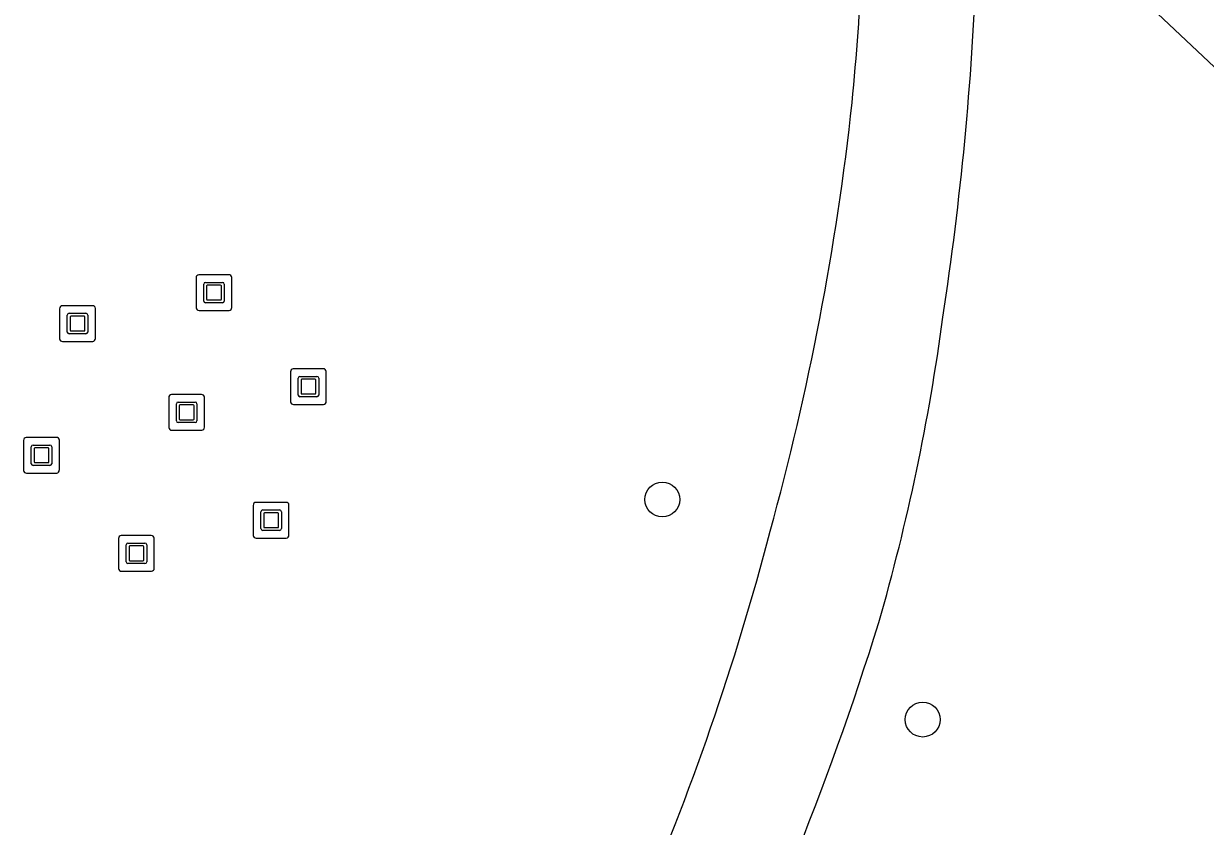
# Model space of a CAD drawing. Extents: x 161402 to 161933, y 381650 to 382313.
# Drawn here: x 161717.79 to 161750.87, y 381925.85 to 381948.33 of the extents above; entities that cross this region are included whole.
import ezdxf

# ---------------------------------------------------------------- set-up
doc = ezdxf.new("R2010")
doc.units = 0
for name, color, linetype in [('IMGEO_Boom', 7, 'Continuous'), ('IMGEO_Groenvoorziening', 7, 'Continuous'), ('IMGEO_Kunstobject', 7, 'Continuous'), ('IMGEO_Voetpad_gesloten', 7, 'Continuous')]:
    doc.layers.add(name, color=color, linetype=linetype)

msp = doc.modelspace()

# ---------------------------------------------------------------- linework, layer by layer
at = {"layer": 'IMGEO_Boom'}
for centre in [(161735.669, 381935.003), (161742.96, 381928.84)]:
    msp.add_circle(centre, 0.489, dxfattribs=at)
at = {"layer": 'IMGEO_Groenvoorziening'}
msp.add_lwpolyline([(161744.47, 381949.999), (161748.594, 381949.514), (161762.216, 381936.676), (161761.561, 381932.294)], dxfattribs=at)
at = {"layer": 'IMGEO_Kunstobject'}
for p, q in [((161723.534, 381941.298), (161722.693, 381941.298)), ((161723.534, 381941.298), (161722.693, 381941.298)), ((161722.618, 381941.214), (161722.618, 381940.373)), ((161722.618, 381941.214), (161722.618, 381940.373)), ((161722.832, 381940.562), (161722.832, 381941.036)), ((161722.882, 381941.086), (161723.356, 381941.086)), ((161722.912, 381940.986), (161722.912, 381940.612)), ((161723.306, 381941.006), (161722.932, 381941.006)), ((161723.326, 381940.612), (161723.326, 381940.986)), ((161723.406, 381941.036), (161723.406, 381940.562)), ((161723.618, 381940.382), (161723.618, 381941.223)), ((161723.618, 381940.382), (161723.618, 381941.223)), ((161722.932, 381940.592), (161723.306, 381940.592)), ((161718.798, 381940.347), (161718.798, 381939.506)), ((161718.798, 381940.347), (161718.798, 381939.506)), ((161719.714, 381940.431), (161718.873, 381940.431)), ((161719.714, 381940.431), (161718.873, 381940.431)), ((161719.798, 381939.515), (161719.798, 381940.356)), ((161719.798, 381939.515), (161719.798, 381940.356)), ((161722.702, 381940.298), (161723.543, 381940.298)), ((161722.702, 381940.298), (161723.543, 381940.298)), ((161723.356, 381940.512), (161722.882, 381940.512)), ((161719.012, 381939.695), (161719.012, 381940.169)), ((161719.062, 381940.219), (161719.536, 381940.219)), ((161719.092, 381940.119), (161719.092, 381939.745)), ((161719.486, 381940.139), (161719.112, 381940.139)), ((161719.506, 381939.745), (161719.506, 381940.119)), ((161719.586, 381940.169), (161719.586, 381939.695)), ((161719.536, 381939.645), (161719.062, 381939.645)), ((161719.112, 381939.725), (161719.486, 381939.725)), ((161718.882, 381939.431), (161719.723, 381939.431)), ((161718.882, 381939.431), (161719.723, 381939.431)), ((161726.178, 381938.665), (161725.337, 381938.665)), ((161726.178, 381938.665), (161725.337, 381938.665)), ((161725.262, 381938.581), (161725.262, 381937.74)), ((161725.262, 381938.581), (161725.262, 381937.74)), ((161725.476, 381937.929), (161725.476, 381938.403)), ((161725.526, 381938.453), (161726, 381938.453)), ((161725.556, 381938.353), (161725.556, 381937.979)), ((161725.95, 381938.373), (161725.576, 381938.373)), ((161725.97, 381937.979), (161725.97, 381938.353)), ((161726.05, 381938.403), (161726.05, 381937.929)), ((161726.262, 381937.749), (161726.262, 381938.59)), ((161726.262, 381937.749), (161726.262, 381938.59)), ((161725.576, 381937.959), (161725.95, 381937.959)), ((161721.853, 381937.859), (161721.853, 381937.018)), ((161721.853, 381937.859), (161721.853, 381937.018)), ((161722.769, 381937.943), (161721.928, 381937.943)), ((161722.769, 381937.943), (161721.928, 381937.943)), ((161722.067, 381937.207), (161722.067, 381937.681)), ((161722.117, 381937.731), (161722.591, 381937.731)), ((161722.147, 381937.631), (161722.147, 381937.257)), ((161722.541, 381937.651), (161722.167, 381937.651)), ((161722.561, 381937.257), (161722.561, 381937.631)), ((161722.641, 381937.681), (161722.641, 381937.207)), ((161722.853, 381937.027), (161722.853, 381937.868)), ((161722.853, 381937.027), (161722.853, 381937.868)), ((161725.346, 381937.665), (161726.187, 381937.665)), ((161725.346, 381937.665), (161726.187, 381937.665)), ((161726, 381937.879), (161725.526, 381937.879)), ((161722.591, 381937.157), (161722.117, 381937.157)), ((161722.167, 381937.237), (161722.541, 381937.237)), ((161717.79, 381936.658), (161717.79, 381935.817)), ((161717.79, 381936.658), (161717.79, 381935.817)), ((161718.706, 381936.742), (161717.865, 381936.742)), ((161718.706, 381936.742), (161717.865, 381936.742)), ((161718.79, 381935.826), (161718.79, 381936.667)), ((161718.79, 381935.826), (161718.79, 381936.667)), ((161721.937, 381936.943), (161722.778, 381936.943)), ((161721.937, 381936.943), (161722.778, 381936.943)), ((161718.004, 381936.006), (161718.004, 381936.48)), ((161718.054, 381936.53), (161718.528, 381936.53)), ((161718.084, 381936.43), (161718.084, 381936.056)), ((161718.478, 381936.45), (161718.104, 381936.45)), ((161718.498, 381936.056), (161718.498, 381936.43)), ((161718.578, 381936.48), (161718.578, 381936.006)), ((161718.104, 381936.036), (161718.478, 381936.036)), ((161717.874, 381935.742), (161718.715, 381935.742)), ((161717.874, 381935.742), (161718.715, 381935.742)), ((161718.528, 381935.956), (161718.054, 381935.956)), ((161724.219, 381934.839), (161724.219, 381933.998)), ((161724.219, 381934.839), (161724.219, 381933.998)), ((161725.135, 381934.923), (161724.294, 381934.923)), ((161725.135, 381934.923), (161724.294, 381934.923)), ((161724.433, 381934.187), (161724.433, 381934.661)), ((161724.483, 381934.711), (161724.957, 381934.711)), ((161725.007, 381934.661), (161725.007, 381934.187)), ((161725.219, 381934.007), (161725.219, 381934.848)), ((161725.219, 381934.007), (161725.219, 381934.848)), ((161724.513, 381934.611), (161724.513, 381934.237)), ((161724.907, 381934.631), (161724.533, 381934.631)), ((161724.927, 381934.237), (161724.927, 381934.611)), ((161721.363, 381933.994), (161720.522, 381933.994)), ((161721.363, 381933.994), (161720.522, 381933.994)), ((161724.957, 381934.137), (161724.483, 381934.137)), ((161724.533, 381934.217), (161724.907, 381934.217)), ((161720.447, 381933.91), (161720.447, 381933.069)), ((161720.447, 381933.91), (161720.447, 381933.069)), ((161720.661, 381933.258), (161720.661, 381933.732)), ((161720.711, 381933.782), (161721.185, 381933.782)), ((161720.741, 381933.682), (161720.741, 381933.308)), ((161721.135, 381933.702), (161720.761, 381933.702)), ((161721.155, 381933.308), (161721.155, 381933.682)), ((161721.235, 381933.732), (161721.235, 381933.258)), ((161721.447, 381933.078), (161721.447, 381933.919)), ((161721.447, 381933.078), (161721.447, 381933.919)), ((161724.303, 381933.923), (161725.144, 381933.923)), ((161724.303, 381933.923), (161725.144, 381933.923)), ((161720.531, 381932.994), (161721.372, 381932.994)), ((161720.531, 381932.994), (161721.372, 381932.994)), ((161721.185, 381933.208), (161720.711, 381933.208)), ((161720.761, 381933.288), (161721.135, 381933.288))]:
    msp.add_line(p, q, dxfattribs=at)
for centre, radius, start, end in [((161722.696, 381941.22), 0.0779, 92.4484, 184.2845), ((161722.696, 381941.22), 0.0779, 92.4484, 184.2845), ((161723.54, 381941.22), 0.0779, 2.4484, 94.2845), ((161723.54, 381941.22), 0.0779, 2.4484, 94.2845), ((161722.882, 381941.036), 0.05, 90, 180), ((161722.932, 381940.986), 0.02, 90, 180), ((161723.306, 381940.986), 0.02, 360, 90), ((161723.356, 381941.036), 0.05, 360, 90), ((161722.932, 381940.612), 0.02, 180, 270), ((161723.306, 381940.612), 0.02, 270, 0), ((161718.876, 381940.353), 0.0779, 92.4484, 184.2845), ((161718.876, 381940.353), 0.0779, 92.4484, 184.2845), ((161719.72, 381940.353), 0.0779, 2.4484, 94.2845), ((161719.72, 381940.353), 0.0779, 2.4484, 94.2845), ((161722.696, 381940.376), 0.0779, 182.4484, 274.2845), ((161722.696, 381940.376), 0.0779, 182.4484, 274.2845), ((161722.882, 381940.562), 0.05, 180, 270), ((161723.356, 381940.562), 0.05, 270, 0), ((161723.54, 381940.376), 0.0779, 272.4484, 4.2845), ((161723.54, 381940.376), 0.0779, 272.4484, 4.2845), ((161719.062, 381940.169), 0.05, 90, 180), ((161719.112, 381940.119), 0.02, 90, 180), ((161719.486, 381940.119), 0.02, 360, 90), ((161719.536, 381940.169), 0.05, 360, 90), ((161719.062, 381939.695), 0.05, 180, 270), ((161719.112, 381939.745), 0.02, 180, 270), ((161719.486, 381939.745), 0.02, 270, 0), ((161719.536, 381939.695), 0.05, 270, 0), ((161718.876, 381939.509), 0.0779, 182.4484, 274.2845), ((161718.876, 381939.509), 0.0779, 182.4484, 274.2845), ((161719.72, 381939.509), 0.0779, 272.4484, 4.2845), ((161719.72, 381939.509), 0.0779, 272.4484, 4.2845), ((161725.34, 381938.587), 0.0779, 92.4484, 184.2845), ((161725.34, 381938.587), 0.0779, 92.4484, 184.2845), ((161726.184, 381938.587), 0.0779, 2.4484, 94.2845), ((161726.184, 381938.587), 0.0779, 2.4484, 94.2845), ((161725.526, 381938.403), 0.05, 90, 180), ((161725.576, 381938.353), 0.02, 90, 180), ((161725.95, 381938.353), 0.02, 360, 90), ((161726, 381938.403), 0.05, 360, 90), ((161725.576, 381937.979), 0.02, 180, 270), ((161725.95, 381937.979), 0.02, 270, 0), ((161721.931, 381937.865), 0.0779, 92.4484, 184.2845), ((161721.931, 381937.865), 0.0779, 92.4484, 184.2845), ((161722.117, 381937.681), 0.05, 90, 180), ((161722.167, 381937.631), 0.02, 90, 180), ((161722.541, 381937.631), 0.02, 360, 90), ((161722.591, 381937.681), 0.05, 360, 90), ((161722.775, 381937.865), 0.0779, 2.4484, 94.2845), ((161722.775, 381937.865), 0.0779, 2.4484, 94.2845), ((161725.34, 381937.743), 0.0779, 182.4484, 274.2845), ((161725.34, 381937.743), 0.0779, 182.4484, 274.2845), ((161725.526, 381937.929), 0.05, 180, 270), ((161726, 381937.929), 0.05, 270, 0), ((161726.184, 381937.743), 0.0779, 272.4484, 4.2845), ((161726.184, 381937.743), 0.0779, 272.4484, 4.2845), ((161721.931, 381937.021), 0.0779, 182.4484, 274.2845), ((161721.931, 381937.021), 0.0779, 182.4484, 274.2845), ((161722.117, 381937.207), 0.05, 180, 270), ((161722.167, 381937.257), 0.02, 180, 270), ((161722.541, 381937.257), 0.02, 270, 0), ((161722.591, 381937.207), 0.05, 270, 0), ((161722.775, 381937.021), 0.0779, 272.4484, 4.2845), ((161722.775, 381937.021), 0.0779, 272.4484, 4.2845), ((161717.868, 381936.664), 0.0779, 92.4484, 184.2845), ((161717.868, 381936.664), 0.0779, 92.4484, 184.2845), ((161718.712, 381936.664), 0.0779, 2.4484, 94.2845), ((161718.712, 381936.664), 0.0779, 2.4484, 94.2845), ((161718.054, 381936.48), 0.05, 90, 180), ((161718.104, 381936.43), 0.02, 90, 180), ((161718.478, 381936.43), 0.02, 360, 90), ((161718.528, 381936.48), 0.05, 360, 90), ((161718.054, 381936.006), 0.05, 180, 270), ((161718.104, 381936.056), 0.02, 180, 270), ((161718.478, 381936.056), 0.02, 270, 0), ((161718.528, 381936.006), 0.05, 270, 0), ((161717.868, 381935.82), 0.0779, 182.4484, 274.2845), ((161717.868, 381935.82), 0.0779, 182.4484, 274.2845), ((161718.712, 381935.82), 0.0779, 272.4484, 4.2845), ((161718.712, 381935.82), 0.0779, 272.4484, 4.2845), ((161724.297, 381934.845), 0.0779, 92.4484, 184.2845), ((161724.297, 381934.845), 0.0779, 92.4484, 184.2845), ((161724.483, 381934.661), 0.05, 90, 180), ((161724.957, 381934.661), 0.05, 360, 90), ((161725.141, 381934.845), 0.0779, 2.4484, 94.2845), ((161725.141, 381934.845), 0.0779, 2.4484, 94.2845), ((161724.533, 381934.611), 0.02, 90, 180), ((161724.907, 381934.611), 0.02, 360, 90), ((161720.525, 381933.916), 0.0779, 92.4484, 184.2845), ((161720.525, 381933.916), 0.0779, 92.4484, 184.2845), ((161721.369, 381933.916), 0.0779, 2.4484, 94.2845), ((161721.369, 381933.916), 0.0779, 2.4484, 94.2845), ((161724.297, 381934.001), 0.0779, 182.4484, 274.2845), ((161724.297, 381934.001), 0.0779, 182.4484, 274.2845), ((161724.483, 381934.187), 0.05, 180, 270), ((161724.533, 381934.237), 0.02, 180, 270), ((161724.907, 381934.237), 0.02, 270, 0), ((161724.957, 381934.187), 0.05, 270, 0), ((161725.141, 381934.001), 0.0779, 272.4484, 4.2845), ((161725.141, 381934.001), 0.0779, 272.4484, 4.2845), ((161720.711, 381933.732), 0.05, 90, 180), ((161720.761, 381933.682), 0.02, 90, 180), ((161721.135, 381933.682), 0.02, 360, 90), ((161721.185, 381933.732), 0.05, 360, 90), ((161720.525, 381933.072), 0.0779, 182.4484, 274.2845), ((161720.525, 381933.072), 0.0779, 182.4484, 274.2845), ((161720.711, 381933.258), 0.05, 180, 270), ((161720.761, 381933.308), 0.02, 180, 270), ((161721.135, 381933.308), 0.02, 270, 0), ((161721.185, 381933.258), 0.05, 270, 0), ((161721.369, 381933.072), 0.0779, 272.4484, 4.2845), ((161721.369, 381933.072), 0.0779, 272.4484, 4.2845)]:
    msp.add_arc(centre, radius, start, end, dxfattribs=at)
at = {"layer": 'IMGEO_Voetpad_gesloten'}
for centre, radius, start, end in [((161648.793, 381954.84), 92.604, 354.59859, 357.04427), ((161656.452, 381953.403), 88.083, 351.32027, 357.7854), ((161664.69, 381954.478), 76.752, 344.61302, 353.75043), ((161683.865, 381948.162), 60.203, 343.98693, 352.3134), ((161665.873, 381953.15), 75.265, 336.58659, 345.3492), ((161660.33, 381956.849), 85.241, 332.96683, 342.73864)]:
    msp.add_arc(centre, radius, start, end, dxfattribs=at)

doc.saveas('drawing.dxf')
